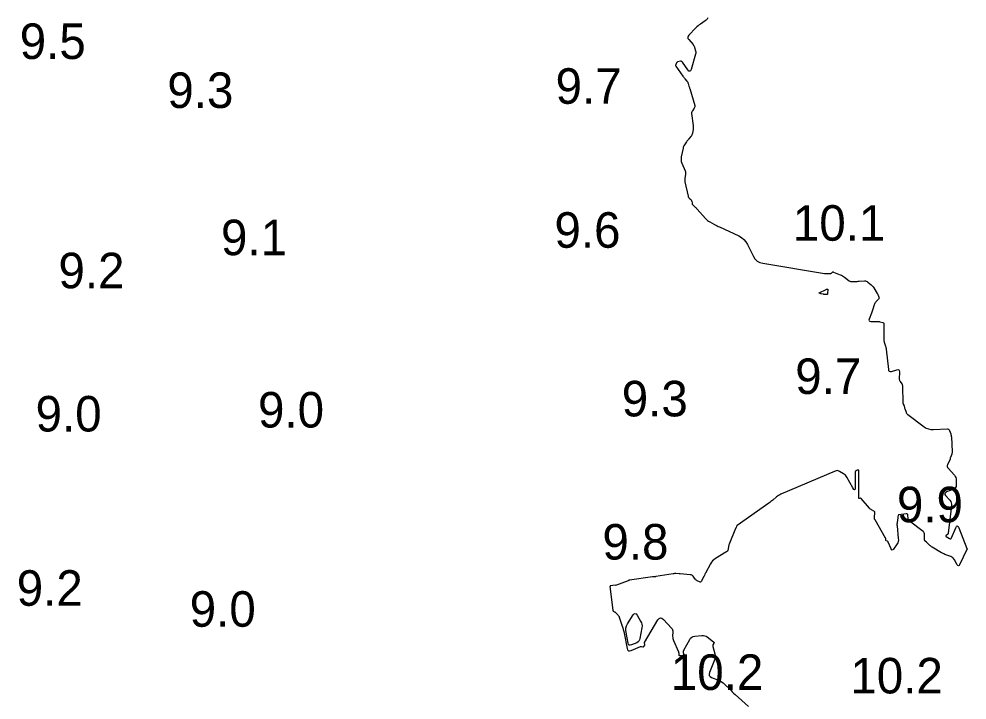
# Model space of a CAD drawing. Extents: x 1023796 to 1112670, y 656573 to 837340.
# Drawn here: x 1100734.5 to 1100867.9, y 688854.8 to 688950.6 of the extents above; entities that cross this region are included whole.
import ezdxf

# ---------------------------------------------------------------- set-up
doc = ezdxf.new("R2010")
doc.units = 0
doc.layers.add('V-CHAN-CONT-10FT', color=7, linetype='Continuous')
doc.layers.add('V-TOPO-SOUN', color=7, linetype='Continuous')

msp = doc.modelspace()

# ---------------------------------------------------------------- linework, layer by layer
at = {"layer": 'V-CHAN-CONT-10FT'}
msp.add_lwpolyline([(1100831.39, 688950.73), (1100831.3, 688950.56), (1100831.18, 688950.42), (1100831.03, 688950.29), (1100830.35, 688949.84), (1100830.19, 688949.73), (1100830.03, 688949.6), (1100829.88, 688949.47), (1100829.73, 688949.33), (1100828.72, 688948.28), (1100828.62, 688948.13), (1100828.58, 688947.99), (1100828.61, 688947.84), (1100828.71, 688947.69), (1100829.33, 688946.96), (1100829.4, 688946.86), (1100829.46, 688946.76), (1100829.51, 688946.66), (1100829.55, 688946.54), (1100829.69, 688946.09), (1100829.72, 688945.97), (1100829.73, 688945.86), (1100829.72, 688945.74), (1100829.69, 688945.63), (1100829.05, 688943.47), (1100828.97, 688943.28), (1100828.87, 688943.21), (1100828.75, 688943.25), (1100828.61, 688943.4), (1100827.82, 688944.51), (1100827.77, 688944.57), (1100827.7, 688944.61), (1100827.63, 688944.62), (1100827.55, 688944.62), (1100827.16, 688944.53), (1100827.1, 688944.51), (1100827.06, 688944.47), (1100827.02, 688944.43), (1100826.99, 688944.38), (1100826.89, 688944.14), (1100826.87, 688944.08), (1100826.87, 688944.02), (1100826.89, 688943.96), (1100826.92, 688943.91), (1100827.9, 688942.52), (1100827.96, 688942.43), (1100828.03, 688942.35), (1100828.1, 688942.26), (1100828.17, 688942.17), (1100828.47, 688941.81), (1100828.53, 688941.74), (1100828.57, 688941.66), (1100828.61, 688941.58), (1100828.64, 688941.49), (1100828.75, 688941.13), (1100828.78, 688941.04), (1100828.81, 688940.95), (1100828.83, 688940.86), (1100828.86, 688940.77), (1100829.56, 688938.41), (1100829.58, 688938.31), (1100829.57, 688938.21), (1100829.55, 688938.12), (1100829.49, 688938.03), (1100829.23, 688937.67), (1100829.18, 688937.58), (1100829.14, 688937.49), (1100829.13, 688937.39), (1100829.13, 688937.28), (1100829.33, 688935.57), (1100829.35, 688935.44), (1100829.35, 688935.31), (1100829.34, 688935.17), (1100829.32, 688935.04), (1100829.23, 688934.5), (1100829.2, 688934.37), (1100829.15, 688934.26), (1100829.1, 688934.15), (1100829.02, 688934.05), (1100828.7, 688933.67), (1100828.62, 688933.57), (1100828.54, 688933.47), (1100828.47, 688933.37), (1100828.4, 688933.27), (1100828.11, 688932.86), (1100828.05, 688932.75), (1100828, 688932.64), (1100827.95, 688932.53), (1100827.92, 688932.41), (1100827.66, 688931.18), (1100827.63, 688930.95), (1100827.63, 688930.73), (1100827.67, 688930.5), (1100827.75, 688930.28), (1100828.2, 688929.2), (1100828.24, 688929.08), (1100828.26, 688928.96), (1100828.27, 688928.83), (1100828.26, 688928.7), (1100828.18, 688928.18), (1100828.16, 688928.06), (1100828.16, 688927.93), (1100828.17, 688927.8), (1100828.19, 688927.67), (1100828.64, 688925.64), (1100828.66, 688925.56), (1100828.69, 688925.5), (1100828.73, 688925.44), (1100828.78, 688925.38), (1100829.01, 688925.17), (1100829.06, 688925.11), (1100829.1, 688925.06), (1100829.12, 688925), (1100829.14, 688924.93), (1100829.18, 688924.65), (1100829.2, 688924.58), (1100829.22, 688924.52), (1100829.26, 688924.46), (1100829.31, 688924.41), (1100829.63, 688924.11), (1100829.7, 688924.05), (1100829.77, 688923.98), (1100829.83, 688923.91), (1100829.9, 688923.84), (1100831.06, 688922.5), (1100831.2, 688922.35), (1100831.34, 688922.23), (1100831.5, 688922.12), (1100831.67, 688922.02), (1100832.36, 688921.66), (1100832.53, 688921.57), (1100832.71, 688921.48), (1100832.88, 688921.4), (1100833.06, 688921.31), (1100835.75, 688920.06), (1100836.14, 688919.84), (1100836.48, 688919.56), (1100836.76, 688919.23), (1100836.99, 688918.84), (1100837.81, 688917.18), (1100838.04, 688916.81), (1100838.34, 688916.52), (1100838.7, 688916.32), (1100839.13, 688916.2), (1100847.84, 688914.78), (1100847.93, 688914.76), (1100848.02, 688914.76), (1100848.1, 688914.75), (1100848.19, 688914.75), (1100848.62, 688914.77), (1100848.66, 688914.78), (1100848.71, 688914.79), (1100848.75, 688914.81), (1100848.79, 688914.83), (1100848.93, 688914.95), (1100848.97, 688914.97), (1100849.01, 688914.98), (1100849.05, 688914.98), (1100849.1, 688914.97), (1100850.04, 688914.6), (1100850.2, 688914.53), (1100850.35, 688914.45), (1100850.5, 688914.36), (1100850.64, 688914.26), (1100851.28, 688913.76), (1100851.38, 688913.7), (1100851.49, 688913.65), (1100851.6, 688913.63), (1100851.72, 688913.62), (1100852.2, 688913.65), (1100852.32, 688913.65), (1100852.44, 688913.66), (1100852.56, 688913.67), (1100852.68, 688913.68), (1100853.43, 688913.73), (1100853.57, 688913.73), (1100853.7, 688913.7), (1100853.82, 688913.64), (1100853.93, 688913.56), (1100854.37, 688913.18), (1100854.47, 688913.09), (1100854.57, 688912.98), (1100854.66, 688912.87), (1100854.74, 688912.75), (1100855.23, 688911.96), (1100855.27, 688911.9), (1100855.31, 688911.84), (1100855.34, 688911.77), (1100855.37, 688911.7), (1100855.48, 688911.43), (1100855.5, 688911.36), (1100855.5, 688911.3), (1100855.48, 688911.24), (1100855.44, 688911.18), (1100855.05, 688910.77), (1100854.98, 688910.67), (1100854.92, 688910.58), (1100854.86, 688910.47), (1100854.82, 688910.36), (1100854.63, 688909.75), (1100854.59, 688909.61), (1100854.54, 688909.47), (1100854.49, 688909.34), (1100854.44, 688909.2), (1100854.11, 688908.36), (1100854.07, 688908.22), (1100854.1, 688908.12), (1100854.18, 688908.05), (1100854.33, 688908.03), (1100855.17, 688908.03), (1100855.28, 688908.02), (1100855.38, 688908.01), (1100855.49, 688908), (1100855.59, 688907.98), (1100856.03, 688907.88), (1100856.11, 688907.85), (1100856.16, 688907.8), (1100856.18, 688907.74), (1100856.19, 688907.66), (1100856.17, 688907.32), (1100856.16, 688907.23), (1100856.16, 688907.14), (1100856.16, 688907.05), (1100856.16, 688906.97), (1100856.19, 688905.42), (1100856.19, 688905.31), (1100856.21, 688905.2), (1100856.23, 688905.09), (1100856.26, 688904.99), (1100856.41, 688904.56), (1100856.44, 688904.46), (1100856.47, 688904.35), (1100856.49, 688904.24), (1100856.51, 688904.13), (1100856.81, 688901.28), (1100856.85, 688901.11), (1100856.94, 688901.01), (1100857.06, 688900.97), (1100857.23, 688901), (1100857.99, 688901.24), (1100858.15, 688901.27), (1100858.27, 688901.23), (1100858.34, 688901.13), (1100858.36, 688900.96), (1100858.35, 688899.91), (1100858.36, 688899.82), (1100858.38, 688899.73), (1100858.41, 688899.65), (1100858.46, 688899.57), (1100858.68, 688899.26), (1100858.73, 688899.18), (1100858.77, 688899.1), (1100858.79, 688899.01), (1100858.8, 688898.92), (1100858.86, 688896.58), (1100858.86, 688896.53), (1100858.87, 688896.49), (1100858.88, 688896.45), (1100858.9, 688896.41), (1100858.98, 688896.23), (1100858.99, 688896.2), (1100859.01, 688896.16), (1100859.02, 688896.12), (1100859.03, 688896.09), (1100859.07, 688895.94), (1100859.08, 688895.9), (1100859.09, 688895.86), (1100859.1, 688895.82), (1100859.11, 688895.79), (1100859.29, 688895.26), (1100859.33, 688895.16), (1100859.39, 688895.07), (1100859.45, 688895), (1100859.53, 688894.93), (1100861.84, 688893.21), (1100862.14, 688893.03), (1100862.46, 688892.9), (1100862.8, 688892.83), (1100863.15, 688892.81), (1100865.08, 688892.9), (1100865.2, 688892.89), (1100865.29, 688892.85), (1100865.36, 688892.78), (1100865.41, 688892.68), (1100865.58, 688892.22), (1100865.61, 688892.11), (1100865.64, 688891.99), (1100865.66, 688891.87), (1100865.67, 688891.75), (1100865.79, 688889.72), (1100865.79, 688889.63), (1100865.78, 688889.54), (1100865.76, 688889.45), (1100865.73, 688889.36), (1100865.53, 688888.88), (1100865.52, 688888.86), (1100865.52, 688888.84), (1100865.51, 688888.83), (1100865.51, 688888.81), (1100865.51, 688888.73), (1100865.51, 688888.71), (1100865.51, 688888.69), (1100865.5, 688888.67), (1100865.5, 688888.65), (1100865.15, 688887.87), (1100865.1, 688887.74), (1100865.1, 688887.61), (1100865.14, 688887.49), (1100865.22, 688887.38), (1100866.1, 688886.38), (1100866.21, 688886.23), (1100866.29, 688886.07), (1100866.34, 688885.9), (1100866.35, 688885.72), (1100866.35, 688884.97), (1100866.33, 688884.8), (1100866.27, 688884.65), (1100866.16, 688884.54), (1100866, 688884.45), (1100864.99, 688884.04), (1100864.83, 688883.94), (1100864.75, 688883.83), (1100864.77, 688883.69), (1100864.87, 688883.53), (1100865.46, 688882.87), (1100865.58, 688882.69), (1100865.66, 688882.51), (1100865.7, 688882.31), (1100865.7, 688882.09), (1100865.24, 688878.24), (1100865.23, 688878.18), (1100865.2, 688878.13), (1100865.17, 688878.08), (1100865.13, 688878.04), (1100864.94, 688877.9), (1100864.9, 688877.86), (1100864.89, 688877.83), (1100864.91, 688877.79), (1100864.95, 688877.76), (1100865.43, 688877.47), (1100865.52, 688877.44), (1100865.6, 688877.44), (1100865.66, 688877.48), (1100865.71, 688877.57), (1100866.29, 688878.99), (1100866.4, 688879.2), (1100866.51, 688879.26), (1100866.62, 688879.19), (1100866.72, 688878.99), (1100867.87, 688876.09), (1100867.87, 688876.08), (1100867.87, 688876.07), (1100867.87, 688876.06), (1100867.88, 688876.05), (1100867.88, 688876), (1100867.88, 688875.99), (1100867.88, 688875.98), (1100867.87, 688875.97), (1100867.87, 688875.96), (1100866.83, 688873.81), (1100866.75, 688873.68), (1100866.66, 688873.64), (1100866.57, 688873.68), (1100866.48, 688873.8), (1100866.09, 688874.51), (1100865.99, 688874.66), (1100865.88, 688874.78), (1100865.74, 688874.88), (1100865.58, 688874.95), (1100864.91, 688875.2), (1100864.75, 688875.26), (1100864.59, 688875.33), (1100864.43, 688875.41), (1100864.27, 688875.5), (1100862.95, 688876.29), (1100862.88, 688876.34), (1100862.8, 688876.4), (1100862.73, 688876.45), (1100862.66, 688876.51), (1100862.35, 688876.81), (1100862.31, 688876.85), (1100862.26, 688876.89), (1100862.22, 688876.93), (1100862.17, 688876.97), (1100861.99, 688877.11), (1100861.95, 688877.15), (1100861.92, 688877.2), (1100861.9, 688877.25), (1100861.9, 688877.31), (1100861.91, 688878.03), (1100861.9, 688878.17), (1100861.86, 688878.29), (1100861.79, 688878.39), (1100861.69, 688878.48), (1100859.79, 688879.92), (1100859.71, 688880), (1100859.65, 688880.09), (1100859.61, 688880.19), (1100859.59, 688880.3), (1100859.55, 688880.77), (1100859.53, 688880.87), (1100859.48, 688880.93), (1100859.41, 688880.97), (1100859.3, 688880.97), (1100858.29, 688880.82), (1100858.25, 688880.81), (1100858.22, 688880.79), (1100858.2, 688880.76), (1100858.19, 688880.72), (1100858.16, 688880.55), (1100858.15, 688880.51), (1100858.14, 688880.46), (1100858.13, 688880.42), (1100858.13, 688880.38), (1100858.04, 688879.76), (1100858.03, 688879.64), (1100858.02, 688879.52), (1100858.02, 688879.4), (1100858.03, 688879.29), (1100858.21, 688877.49), (1100858.22, 688877.29), (1100858.19, 688877.09), (1100858.13, 688876.9), (1100858.03, 688876.73), (1100857.55, 688876), (1100857.45, 688875.88), (1100857.36, 688875.85), (1100857.27, 688875.9), (1100857.2, 688876.03), (1100856.78, 688876.99), (1100856.76, 688877.03), (1100856.74, 688877.06), (1100856.71, 688877.09), (1100856.67, 688877.11), (1100856.51, 688877.18), (1100856.48, 688877.2), (1100856.46, 688877.22), (1100856.45, 688877.25), (1100856.45, 688877.28), (1100856.45, 688877.42), (1100856.45, 688877.46), (1100856.45, 688877.49), (1100856.44, 688877.53), (1100856.42, 688877.56), (1100854.93, 688880.1), (1100854.88, 688880.21), (1100854.85, 688880.32), (1100854.84, 688880.43), (1100854.85, 688880.55), (1100854.92, 688881.07), (1100854.92, 688881.15), (1100854.9, 688881.23), (1100854.85, 688881.29), (1100854.78, 688881.34), (1100854.45, 688881.52), (1100854.37, 688881.56), (1100854.29, 688881.62), (1100854.22, 688881.68), (1100854.16, 688881.75), (1100852.98, 688883.1), (1100852.95, 688883.12), (1100852.92, 688883.14), (1100852.89, 688883.15), (1100852.86, 688883.15), (1100852.72, 688883.13), (1100852.69, 688883.13), (1100852.66, 688883.14), (1100852.65, 688883.16), (1100852.65, 688883.19), (1100852.65, 688886.82), (1100852.65, 688886.85), (1100852.65, 688886.88), (1100852.65, 688886.91), (1100852.65, 688886.94), (1100852.66, 688887.07), (1100852.65, 688887.09), (1100852.65, 688887.1), (1100852.63, 688887.11), (1100852.61, 688887.11), (1100852.52, 688887.11), (1100852.5, 688887.11), (1100852.47, 688887.1), (1100852.45, 688887.1), (1100852.43, 688887.09), (1100852.23, 688886.99), (1100852.19, 688886.96), (1100852.17, 688886.93), (1100852.15, 688886.9), (1100852.14, 688886.85), (1100852.14, 688884.69), (1100852.12, 688884.43), (1100852.06, 688884.32), (1100851.96, 688884.38), (1100851.81, 688884.6), (1100850.96, 688886.12), (1100850.87, 688886.26), (1100850.76, 688886.39), (1100850.64, 688886.5), (1100850.5, 688886.59), (1100849.91, 688886.94), (1100849.76, 688887.01), (1100849.61, 688887.04), (1100849.45, 688887.03), (1100849.3, 688886.98), (1100841.68, 688883.71), (1100841.52, 688883.63), (1100841.37, 688883.55), (1100841.23, 688883.45), (1100841.09, 688883.35), (1100840.55, 688882.9), (1100840.42, 688882.79), (1100840.28, 688882.68), (1100840.14, 688882.58), (1100840, 688882.47), (1100835.53, 688879.34), (1100835.5, 688879.32), (1100835.47, 688879.28), (1100835.45, 688879.25), (1100835.43, 688879.21), (1100835.37, 688879.04), (1100835.35, 688879), (1100835.33, 688878.96), (1100835.32, 688878.92), (1100835.3, 688878.88), (1100834.42, 688876.68), (1100834.38, 688876.59), (1100834.35, 688876.5), (1100834.33, 688876.41), (1100834.31, 688876.32), (1100834.21, 688875.82), (1100834.21, 688875.79), (1100834.19, 688875.77), (1100834.18, 688875.75), (1100834.15, 688875.73), (1100834.06, 688875.65), (1100834.03, 688875.63), (1100834.01, 688875.61), (1100833.98, 688875.6), (1100833.95, 688875.58), (1100832.47, 688874.66), (1100832.26, 688874.51), (1100832.07, 688874.34), (1100831.91, 688874.15), (1100831.77, 688873.93), (1100831.07, 688872.63), (1100831.05, 688872.59), (1100831.03, 688872.55), (1100831.01, 688872.51), (1100830.99, 688872.47), (1100830.93, 688872.31), (1100830.92, 688872.27), (1100830.9, 688872.23), (1100830.88, 688872.19), (1100830.86, 688872.15), (1100830.48, 688871.46), (1100830.43, 688871.4), (1100830.37, 688871.36), (1100830.31, 688871.36), (1100830.23, 688871.39), (1100829.91, 688871.55), (1100829.84, 688871.6), (1100829.77, 688871.65), (1100829.7, 688871.71), (1100829.64, 688871.78), (1100829.32, 688872.19), (1100829.24, 688872.27), (1100829.15, 688872.33), (1100829.05, 688872.37), (1100828.94, 688872.4), (1100827.53, 688872.54), (1100827.52, 688872.54), (1100827.51, 688872.54), (1100827.49, 688872.54), (1100827.48, 688872.54), (1100827.43, 688872.54), (1100827.41, 688872.54), (1100827.4, 688872.54), (1100827.39, 688872.54), (1100827.37, 688872.54), (1100826.89, 688872.55), (1100826.8, 688872.55), (1100826.72, 688872.55), (1100826.64, 688872.54), (1100826.55, 688872.53), (1100824.1, 688872.13), (1100824.06, 688872.12), (1100824.02, 688872.12), (1100823.99, 688872.11), (1100823.95, 688872.11), (1100823.79, 688872.09), (1100823.75, 688872.09), (1100823.71, 688872.09), (1100823.68, 688872.08), (1100823.64, 688872.08), (1100820.37, 688871.61), (1100820.35, 688871.61), (1100820.33, 688871.61), (1100820.32, 688871.6), (1100820.3, 688871.6), (1100820.24, 688871.58), (1100820.23, 688871.58), (1100820.21, 688871.57), (1100820.2, 688871.57), (1100820.18, 688871.56), (1100818.43, 688870.89), (1100818.43, 688870.88), (1100818.42, 688870.89), (1100818.42, 688870.89), (1100818.42, 688870.89), (1100818.42, 688870.91), (1100818.41, 688870.91), (1100818.41, 688870.92), (1100818.41, 688870.92), (1100818.4, 688870.92), (1100817.68, 688870.84), (1100817.67, 688870.84), (1100817.66, 688870.84), (1100817.66, 688870.83), (1100817.66, 688870.82), (1100817.66, 688870.78), (1100817.66, 688870.77), (1100817.65, 688870.77), (1100817.65, 688870.76), (1100817.65, 688870.76), (1100817.63, 688870.75), (1100817.62, 688870.75), (1100817.62, 688870.74), (1100817.62, 688870.74), (1100817.62, 688870.73), (1100818.03, 688867.41), (1100818.04, 688867.37), (1100818.05, 688867.34), (1100818.08, 688867.31), (1100818.11, 688867.29), (1100818.26, 688867.2), (1100818.29, 688867.18), (1100818.33, 688867.16), (1100818.36, 688867.13), (1100818.39, 688867.1), (1100818.75, 688866.74), (1100818.81, 688866.66), (1100818.87, 688866.58), (1100818.91, 688866.5), (1100818.95, 688866.41), (1100819.36, 688865.16), (1100819.44, 688864.92), (1100819.51, 688864.68), (1100819.57, 688864.43), (1100819.62, 688864.19), (1100820.04, 688862.03), (1100820.11, 688861.83), (1100820.22, 688861.71), (1100820.39, 688861.68), (1100820.6, 688861.73), (1100821.92, 688862.29), (1100821.96, 688862.3), (1100822.01, 688862.31), (1100822.05, 688862.3), (1100822.09, 688862.3), (1100822.26, 688862.25), (1100822.3, 688862.24), (1100822.34, 688862.25), (1100822.37, 688862.27), (1100822.4, 688862.3), (1100822.52, 688862.51), (1100822.54, 688862.54), (1100822.54, 688862.56), (1100822.54, 688862.59), (1100822.54, 688862.62), (1100822.49, 688862.74), (1100822.48, 688862.77), (1100822.48, 688862.8), (1100822.49, 688862.83), (1100822.5, 688862.85), (1100824.39, 688866.04), (1100824.56, 688866.26), (1100824.75, 688866.35), (1100824.95, 688866.3), (1100825.16, 688866.12), (1100826.28, 688864.9), (1100826.37, 688864.78), (1100826.43, 688864.65), (1100826.47, 688864.51), (1100826.48, 688864.36), (1100826.45, 688863.74), (1100826.46, 688863.59), (1100826.48, 688863.44), (1100826.52, 688863.29), (1100826.57, 688863.15), (1100827.27, 688861.57), (1100827.29, 688861.52), (1100827.3, 688861.47), (1100827.31, 688861.42), (1100827.32, 688861.36), (1100827.34, 688861.09), (1100827.34, 688861.07), (1100827.36, 688861.05), (1100827.38, 688861.04), (1100827.4, 688861.04), (1100827.53, 688861.05), (1100827.56, 688861.05), (1100827.59, 688861.04), (1100827.61, 688861.03), (1100827.64, 688861.02), (1100828.14, 688860.67), (1100828.22, 688860.62), (1100828.26, 688860.62), (1100828.27, 688860.66), (1100828.24, 688860.75), (1100828.02, 688861.29), (1100827.98, 688861.41), (1100827.97, 688861.53), (1100827.99, 688861.65), (1100828.04, 688861.77), (1100828.85, 688863.28), (1100828.98, 688863.47), (1100829.14, 688863.61), (1100829.34, 688863.7), (1100829.56, 688863.75), (1100830.57, 688863.85), (1100830.78, 688863.85), (1100830.97, 688863.82), (1100831.15, 688863.75), (1100831.32, 688863.64), (1100832.22, 688862.97), (1100832.27, 688862.93), (1100832.29, 688862.88), (1100832.28, 688862.83), (1100832.26, 688862.78), (1100832.13, 688862.55), (1100832.11, 688862.5), (1100832.09, 688862.44), (1100832.09, 688862.38), (1100832.1, 688862.32), (1100832.4, 688861.27), (1100832.44, 688861.08), (1100832.45, 688860.89), (1100832.42, 688860.7), (1100832.37, 688860.51), (1100831.62, 688858.63), (1100831.57, 688858.41), (1100831.6, 688858.22), (1100831.72, 688858.07), (1100831.92, 688857.96), (1100832.89, 688857.58), (1100833.13, 688857.48), (1100833.35, 688857.35), (1100833.56, 688857.2), (1100833.75, 688857.02), (1100834.48, 688856.28), (1100834.67, 688856.1), (1100834.85, 688855.91), (1100835.04, 688855.73), (1100835.24, 688855.56), (1100837.11, 688853.85)], dxfattribs=at)
for points in [[(1100848.3, 688912.55), (1100848.3, 688912.54), (1100848.31, 688912.52), (1100848.26, 688911.94), (1100848.26, 688911.92), (1100848.25, 688911.91), (1100848.24, 688911.89), (1100848.23, 688911.88), (1100848.18, 688911.83), (1100848.16, 688911.82), (1100848.15, 688911.82), (1100848.13, 688911.81), (1100848.12, 688911.81), (1100847.84, 688911.82), (1100847.79, 688911.82), (1100847.74, 688911.83), (1100847.69, 688911.84), (1100847.64, 688911.85), (1100847.34, 688911.92), (1100847.31, 688911.93), (1100847.27, 688911.94), (1100847.24, 688911.95), (1100847.21, 688911.96), (1100847.07, 688911.99), (1100847.05, 688912), (1100847.04, 688912.02), (1100847.05, 688912.03), (1100847.07, 688912.04), (1100848.06, 688912.54), (1100848.08, 688912.55), (1100848.11, 688912.55), (1100848.13, 688912.56), (1100848.16, 688912.56), (1100848.26, 688912.57), (1100848.28, 688912.56)], [(1100822.13, 688865.42), (1100822.15, 688865.19), (1100822.13, 688864.94), (1100821.86, 688863.41), (1100821.81, 688863.22), (1100821.71, 688863.06), (1100821.58, 688862.94), (1100821.41, 688862.84), (1100820.65, 688862.52), (1100820.48, 688862.48), (1100820.35, 688862.51), (1100820.25, 688862.6), (1100820.19, 688862.77), (1100819.9, 688864.28), (1100819.87, 688864.6), (1100819.89, 688864.9), (1100819.98, 688865.19), (1100820.12, 688865.47), (1100820.91, 688866.74), (1100821.04, 688866.9), (1100821.18, 688866.95), (1100821.31, 688866.9), (1100821.44, 688866.73), (1100821.95, 688865.87), (1100822.06, 688865.65)]]:
    msp.add_lwpolyline(points, close=True, dxfattribs=at)

# ---------------------------------------------------------------- texts
at = {"layer": 'V-TOPO-SOUN'}
for s, p in [('9.5', (1100734.58, 688944.94)), ('9.7', (1100809.98, 688938.64)), ('9.3', (1100755.35, 688938.05)), ('9.6', (1100809.82, 688918.39)), ('10.1 ', (1100843.37, 688919.38)), ('9.1', (1100762.9, 688917.34)), ('9.2', (1100740.03, 688912.69)), ('9.7', (1100843.7, 688897.82)), ('9.3', (1100819.29, 688894.67)), ('9.0', (1100768.11, 688893.1)), ('9.0', (1100736.81, 688892.54)), ('9.9', (1100858.01, 688879.78)), ('9.8', (1100816.57, 688874.53)), ('9.2', (1100734.16, 688868.03)), ('9.0', (1100758.5, 688865.08)), ('10.2 ', (1100826.2, 688856.19)), ('10.2 ', (1100851.46, 688855.7))]:
    msp.add_text(s, height=5, dxfattribs=at).set_placement(p)

doc.saveas('drawing.dxf')
